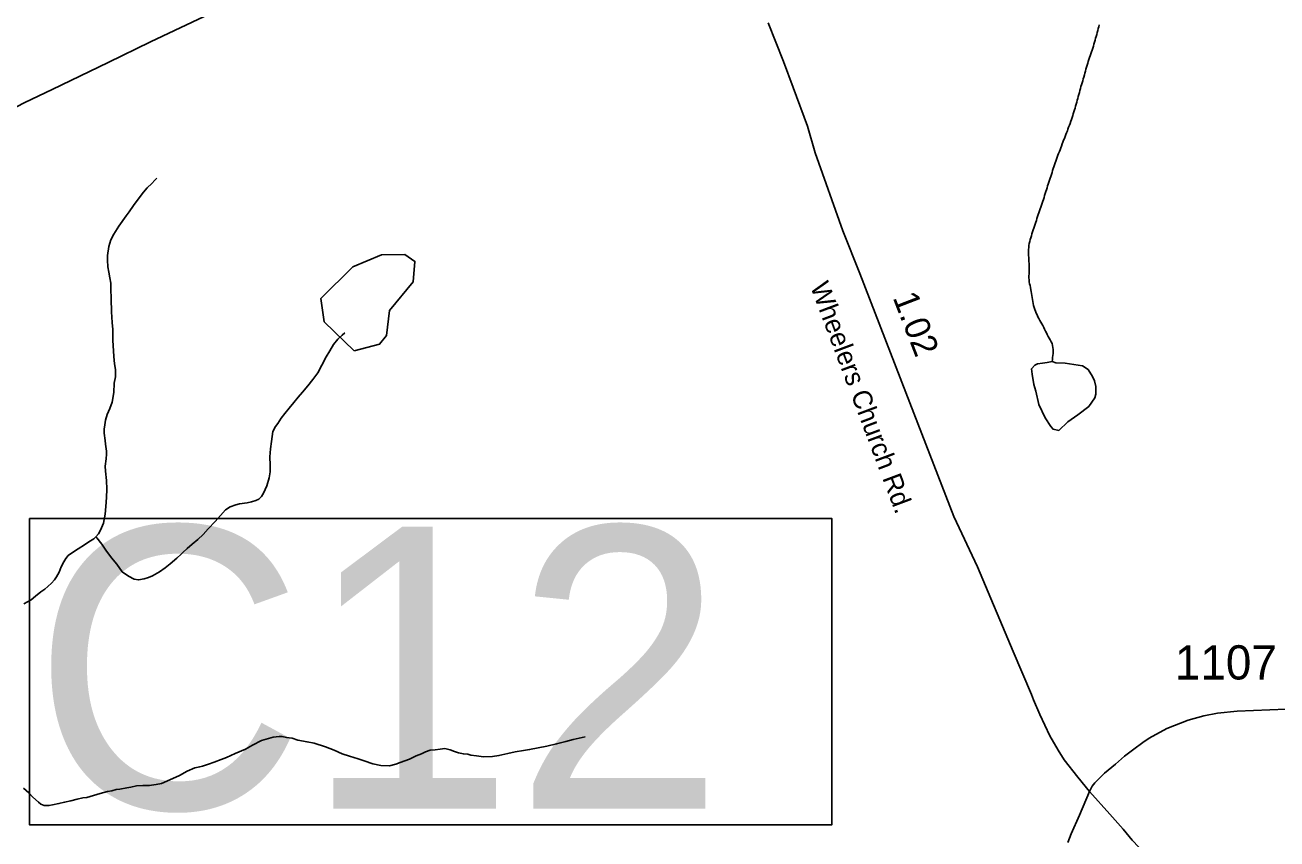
# Model space of a CAD drawing. Extents: x 1950930 to 2061844, y 904556 to 1017002.
# Drawn here: x 1959171 to 1965382, y 915912 to 919951 of the extents above; entities that cross this region are included whole.
import ezdxf

# ---------------------------------------------------------------- set-up
doc = ezdxf.new("R2010")
doc.units = 0
for name, color, linetype in [('Exist Hydrographic Creek Single Shore', 7, 'Continuous'), ('Exist Hydrographic Misc Water Feature', 7, 'Continuous'), ('Exist Road Primary NC Attributed', 7, 'Continuous'), ('Exist Road Primary NC Structure Culvert Number Label', 7, 'Continuous'), ('Exist Road Primary US Structure Standard Bridge CELL', 7, 'Continuous'), ('Exist Road Secondary Type 51 Attributed', 7, 'Continuous'), ('Exist Road Secondary Type 51 Label', 7, 'Continuous'), ('Exist Road Secondary Type 51 Number Label', 7, 'Continuous')]:
    doc.layers.add(name, color=color, linetype=linetype)

msp = doc.modelspace()

# ---------------------------------------------------------------- linework, layer by layer
at = {"layer": 'Exist Hydrographic Creek Single Shore'}
for points in [[(1964269, 919228.6), (1964271.8, 919238.3), (1964274.9, 919247.6), (1964278.8, 919257.1), (1964281.7, 919266.8), (1964284.7, 919275.7), (1964288.6, 919285.7), (1964292.1, 919294.4), (1964295.6, 919304.5), (1964298.7, 919313.4), (1964302.4, 919322.9), (1964306.1, 919332.2), (1964309.4, 919341.8), (1964313, 919350.5), (1964316.7, 919360.6), (1964320.4, 919369.3), (1964323.7, 919379.3), (1964327.8, 919388), (1964331.1, 919398.1), (1964334.8, 919406.9), (1964337.9, 919415.7), (1964342.2, 919425.7), (1964345.2, 919434.5), (1964348.5, 919444.1), (1964352.8, 919454.1), (1964355.5, 919463), (1964359, 919473), (1964362, 919481.8), (1964365.3, 919491.5), (1964368.8, 919501.5), (1964371.5, 919510.4), (1964374.4, 919520.2), (1964377.2, 919529.9), (1964380.5, 919538.7), (1964383, 919548.5), (1964385.8, 919558.6), (1964388.3, 919568.4), (1964391.4, 919578.1), (1964393.6, 919587), (1964396.5, 919596.8), (1964399.4, 919606.5), (1964401.8, 919616.3), (1964404.5, 919626.4), (1964407.2, 919635.3), (1964409.6, 919645.1), (1964412.5, 919654.8), (1964415.4, 919664.5), (1964418.4, 919674.2), (1964420.7, 919683.2), (1964423.6, 919692.8), (1964426.6, 919703), (1964429.1, 919712.7), (1964432, 919722.5), (1964434.2, 919731.4), (1964437.1, 919741.1), (1964440, 919750.9), (1964443.5, 919760.9), (1964446.1, 919769.8), (1964449, 919779.5), (1964452.5, 919789.1), (1964455.6, 919798.4), (1964458.8, 919808.1), (1964462.3, 919817.7), (1964465, 919826.6), (1964468.5, 919836.7), (1964471.8, 919846.3), (1964474, 919855.2), (1964476.9, 919865), (1964480, 919875), (1964482.4, 919884.9), (1964485.3, 919894.5), (1964487.5, 919903.5), (1964490, 919913.3), (1964492.5, 919923), (1964495.1, 919932.9), (1964497.6, 919942.6), (1964500, 919952.3)], [(1959521.8, 917411.5), (1959535.9, 917425.6), (1959545.8, 917443.6), (1959559.9, 917479.5), (1959567.9, 917523.5), (1959572, 917561.5), (1959574.3, 917605.5), (1959576.3, 917647.5), (1959574.3, 917691.5), (1959570.4, 917737.6), (1959568.5, 917761.6), (1959572.6, 917797.5), (1959574.7, 917821.5), (1959574.7, 917835.5), (1959570.8, 917871.6), (1959568.8, 917889.5), (1959562.8, 917925.6), (1959562.8, 917935.5), (1959562.8, 917945.5), (1959566.9, 917967.6), (1959570.8, 917989.6), (1959579, 918017.6), (1959590.9, 918047.5), (1959603.2, 918079.5), (1959611.2, 918127.5), (1959613.2, 918173.5), (1959619.4, 918205.5), (1959619.4, 918241.5), (1959615.5, 918269.6), (1959611.4, 918305.6), (1959609.6, 918333.5), (1959605.7, 918385.5), (1959605.7, 918439.6), (1959603.8, 918475.5), (1959599.9, 918527.5), (1959598.1, 918591.6), (1959596.2, 918641.6), (1959596.2, 918669.6), (1959592.3, 918695.6), (1959586.4, 918723.7), (1959582.3, 918751.6), (1959580.4, 918783.6), (1959580.4, 918807.7), (1959586.6, 918851.6), (1959596.6, 918885.6), (1959610.8, 918913.6), (1959636.8, 918953.5), (1959672.9, 919003.5), (1959686.9, 919023.5), (1959709, 919055.4), (1959737.1, 919093.4), (1959759, 919121.4), (1959777.1, 919143.3), (1959799.2, 919165.2), (1959815.2, 919181.2), (1959825.3, 919191.2)], [(1964266.5, 918281), (1964267.7, 918290.9), (1964268.8, 918300.4), (1964270.6, 918311.2), (1964271.4, 918321.1), (1964272.2, 918330.8), (1964272, 918340.5), (1964270.8, 918350.9), (1964268.8, 918360.5), (1964266.1, 918370.3), (1964262, 918379.4), (1964257.1, 918387.9), (1964251.7, 918396.8), (1964247.2, 918405.2), (1964242.3, 918414.4), (1964238, 918423.7), (1964233.5, 918432.5), (1964229.4, 918441.2), (1964224.9, 918450), (1964220.2, 918459.2), (1964215, 918467.3), (1964210.3, 918476.6), (1964205.2, 918485.1), (1964200.9, 918493.8), (1964196.4, 918503), (1964192.1, 918512.3), (1964188, 918521.4), (1964183.9, 918530.5), (1964180.4, 918539.5), (1964176.9, 918549.5), (1964174.6, 918558.7), (1964172.4, 918568.3), (1964170.7, 918578.4), (1964168.9, 918588.4), (1964167.7, 918598), (1964166.2, 918607.9), (1964164.6, 918617.9), (1964162.7, 918627.9), (1964160.5, 918637.5), (1964158.8, 918647.6), (1964156.8, 918657.6), (1964154.9, 918667.2), (1964153.1, 918677.2), (1964151.9, 918687.2), (1964150.8, 918697), (1964151.3, 918706.7), (1964152.1, 918716.8), (1964152.5, 918727.2), (1964152.9, 918736.9), (1964153.3, 918747), (1964152.9, 918756.8), (1964151.9, 918766.7), (1964151.7, 918777.3), (1964150.6, 918787.2), (1964150.2, 918797), (1964149.6, 918806.8), (1964149.2, 918816.6), (1964149.6, 918826.7), (1964149.6, 918837.3), (1964150.4, 918846.9), (1964151.7, 918856.8), (1964153.3, 918866.7), (1964155.8, 918876.5), (1964157.8, 918886.4), (1964160.7, 918895.3), (1964163.6, 918904.9), (1964166.4, 918915.1), (1964169.7, 918924.7), (1964172.6, 918934.3), (1964175.9, 918943.3), (1964178.3, 918953), (1964181.6, 918962.6), (1964184.9, 918971.9), (1964188.2, 918981.5), (1964191.4, 918991.1), (1964194.3, 919000.5), (1964197.6, 919010.1), (1964201.3, 919018.9), (1964204.6, 919029), (1964207.4, 919038.7), (1964210.7, 919047.5), (1964214, 919057.6), (1964216.9, 919066.5), (1964220.6, 919076), (1964223, 919085.8), (1964226.3, 919095.8), (1964229.2, 919104.7), (1964232.5, 919114.4), (1964235.3, 919124.1), (1964238.6, 919133.4), (1964241.5, 919143.1), (1964244.3, 919152.8), (1964247.4, 919161.7), (1964250.5, 919171.4), (1964253.8, 919181.3), (1964256.4, 919190.3), (1964259.5, 919200), (1964262.8, 919209.6), (1964265.9, 919218.9), (1964269, 919228.6)], [(1960757.8, 918423.4), (1960743.9, 918411.4), (1960722, 918391.5), (1960701.7, 918365.5), (1960683.8, 918333.5), (1960665.6, 918303.6), (1960643.6, 918263.5), (1960623.5, 918225.6), (1960599.3, 918191.7), (1960573.3, 918159.7), (1960547.3, 918129.7), (1960525.3, 918103.8), (1960505.2, 918077.8), (1960481, 918049.9), (1960459.1, 918023.8), (1960441, 917999.9), (1960425, 917973.9), (1960413, 917958), (1960400.9, 917934), (1960392.9, 917884), (1960388.8, 917848), (1960384.7, 917808), (1960386.7, 917766), (1960386.5, 917734), (1960382.6, 917703.9), (1960370.3, 917663.9), (1960354.3, 917628.1), (1960344.3, 917612.1), (1960330.3, 917598.1), (1960316.2, 917592.1), (1960294.2, 917584.2), (1960272.3, 917580.2), (1960234.4, 917574.2), (1960216.1, 917570.2), (1960188.2, 917560.3), (1960166.1, 917544.4), (1960140, 917516.4), (1960114, 917486.5), (1960079.9, 917450.5), (1960053.9, 917422.6), (1960027.9, 917398.6), (1960000, 917374.7), (1959975.8, 917352.8), (1959953.8, 917332.8), (1959945.8, 917324.8), (1959923.7, 917304.8), (1959891.7, 917276.9), (1959865.5, 917256.9), (1959837.6, 917236.9), (1959803.5, 917217), (1959783.4, 917209), (1959761.5, 917203.1), (1959733.4, 917197.1), (1959711.5, 917201.1), (1959683.6, 917215.3), (1959653.4, 917237.3), (1959625.6, 917275.4), (1959599.7, 917307.5), (1959571.8, 917345.4), (1959551.7, 917375.5), (1959527.7, 917405.6), (1959521.8, 917411.5)], [(1959165.2, 917078.2), (1959201.3, 917098.2), (1959223.2, 917116.2), (1959249.3, 917138.1), (1959269.4, 917152), (1959283.3, 917164), (1959301.4, 917182), (1959317.4, 917198), (1959327.4, 917211.9), (1959339.5, 917235.9), (1959349.6, 917261.8), (1959363.7, 917287.9), (1959373.5, 917303.8), (1959385.6, 917317.8), (1959401.6, 917329.8), (1959433.8, 917351.8), (1959465.8, 917371.6), (1959487.8, 917385.6), (1959511.7, 917401.6), (1959521.8, 917411.5)], [(1961950.2, 916418.9), (1961890.1, 916404.9), (1961854.1, 916395.1), (1961807.9, 916383.2), (1961759.9, 916373.2), (1961716.1, 916363.3), (1961674, 916355.4), (1961644.1, 916351.4), (1961602, 916343.5), (1961566, 916335.6), (1961522.1, 916325.7), (1961489.9, 916321.8), (1961445.8, 916319.8), (1961409.9, 916323.9), (1961381.8, 916327.9), (1961367.9, 916331.9), (1961345.9, 916334), (1961321.9, 916340), (1961302.1, 916346.1), (1961280.1, 916354.2), (1961254.1, 916360.2), (1961230.1, 916358.3), (1961206.1, 916354.3), (1961180.1, 916352.3), (1961157.9, 916344.3), (1961137.8, 916334.4), (1961112, 916324.4), (1961077.9, 916308.6), (1961031.8, 916290.6), (1961009.9, 916282.6), (1960979.7, 916274.7), (1960935.8, 916276.8), (1960895.8, 916284.9), (1960853.8, 916298.9), (1960823.9, 916309), (1960779.8, 916323.1), (1960743.9, 916335.1), (1960703.9, 916353.3), (1960661.9, 916369.4), (1960606.1, 916387.4), (1960570, 916393.5), (1960524.1, 916401.5), (1960496, 916411.6), (1960467.9, 916415.7), (1960446, 916419.7), (1960432, 916419.8), (1960402.1, 916417.8), (1960344.1, 916399.9), (1960300, 916378), (1960263.9, 916358.1), (1960213.8, 916336.1), (1960169.8, 916316.2), (1960143.7, 916306.3), (1960109.7, 916292.4), (1960081.8, 916282.4), (1960051.9, 916272.5), (1960037.7, 916270.5), (1960013.7, 916264.6), (1959975.6, 916248.6), (1959937.6, 916226.6), (1959889.5, 916204.8), (1959847.4, 916186.9), (1959821.6, 916182.9), (1959787.5, 916176.9), (1959755.6, 916177), (1959723.6, 916175.1), (1959695.5, 916169.1), (1959675.6, 916165.1), (1959641.5, 916159.2), (1959623.5, 916157.2), (1959601.6, 916151.3), (1959579.4, 916147.4), (1959543.3, 916137.4), (1959511.3, 916127.5), (1959477.3, 916117.5), (1959457.4, 916115.6), (1959429.3, 916109.6), (1959397.3, 916101.7), (1959367.4, 916093.8), (1959339.3, 916087.8), (1959307.3, 916081.9), (1959289.3, 916077.9), (1959265.3, 916077.9), (1959249.3, 916083.9), (1959237.2, 916094), (1959209.3, 916120), (1959189.4, 916140.1), (1959163.4, 916164.2)]]:
    msp.add_lwpolyline(points, dxfattribs=at)
at = {"layer": 'Exist Hydrographic Misc Water Feature'}
for points in [[(1960804.5, 918334.5), (1960654.6, 918478.8), (1960638.6, 918594), (1960797.5, 918751.5), (1960938.6, 918811), (1961055.5, 918811.8), (1961105.5, 918778), (1961096.5, 918676.5), (1960979.6, 918534.4), (1960963.6, 918410.1), (1960929.6, 918368), (1960804.5, 918334.5)], [(1964266.5, 918281), (1964242.3, 918276.4), (1964218.7, 918272.7), (1964194.7, 918268.8), (1964180.6, 918262.4), (1964164.8, 918244.5), (1964166.8, 918218.2), (1964175.2, 918167.8), (1964185.9, 918134.1), (1964200.1, 918068.2), (1964232.7, 918001.2), (1964260.8, 917958.7), (1964271.2, 917945.4), (1964299.1, 917939.1), (1964344.4, 917981.8), (1964394.4, 918015.9), (1964448.2, 918058.1), (1964477.7, 918100.3), (1964483.8, 918118.9), (1964483.2, 918156.7), (1964476.9, 918184.8), (1964466.8, 918206.2), (1964444.9, 918242), (1964416.8, 918259.7), (1964374.4, 918265.8), (1964330.7, 918273.2), (1964284.5, 918274.9), (1964266.5, 918281)]]:
    msp.add_lwpolyline(points, dxfattribs=at)
at = {"layer": 'Exist Road Primary NC Attributed'}
msp.add_lwpolyline([(1958763.3, 919293.8), (1958801.5, 919327), (1958843.8, 919365.3), (1958890.2, 919399.5), (1958939.5, 919437.8), (1959048.3, 919504.3), (1959169.7, 919566.7), (1959305.7, 919630.2), (1959582.6, 919764.2), (1959794.1, 919867.9), (1960445.3, 920177.1), (1961013.4, 920453.1), (1961515.7, 920692.3), (1962174.2, 921009.1), (1962491.9, 921161.1)], dxfattribs=at)
at = {"layer": 'Exist Road Primary NC Structure Culvert Number Label'}
msp.add_lwpolyline([(1959192.5, 917501.9), (1963174.2, 917501.9), (1963174.2, 915982.5), (1959192.5, 915982.5)], close=True, dxfattribs=at)
at = {"layer": 'Exist Road Secondary Type 51 Attributed'}
for points in [[(1964451.9, 916147.7), (1964394.8, 916218.6), (1964325.9, 916304.5), (1964297, 916353), (1964255.3, 916423.6), (1964205.1, 916529.1), (1964174.7, 916603), (1964164.8, 916628), (1964073.3, 916842.9), (1963896.5, 917262.8), (1963779.6, 917512), (1963540.7, 918126.8), (1963311.8, 918718.4), (1963228.4, 918930.4), (1963090.8, 919317.3), (1963053.6, 919449.4), (1962981.6, 919640.9), (1962934.2, 919769.9), (1962857.8, 919960.9)], [(1964451.9, 916147.7), (1964465.1, 916173.3), (1964479, 916189.7), (1964526.6, 916237.8), (1964580.2, 916283.3), (1964625.3, 916323.2), (1964671.2, 916357.3), (1964716.4, 916389.8), (1964748.2, 916412.6), (1964834.8, 916459.7), (1964942.1, 916500.6), (1965018.7, 916522.7), (1965087.6, 916536.3), (1965184.5, 916545.7), (1965427.8, 916556.7), (1965800.3, 916572.9), (1966584.4, 916611.2), (1967296.7, 916642.8), (1967642.3, 916658.8), (1967842.5, 916678.5), (1968051.3, 916712.7), (1968266.9, 916749.2), (1968376.2, 916775), (1968407.3, 916779.6)], [(1964344.6, 915893.7), (1964361.6, 915937.1), (1964402.5, 916029.8), (1964451.9, 916147.7)], [(1965505.8, 914511.7), (1965313.2, 914931.4), (1965084.6, 915399.1), (1965022.4, 915500.9), (1964938.3, 915602.9), (1964884.2, 915672.8), (1964826, 915736.7), (1964759.9, 915804.7), (1964663.9, 915906.4), (1964619.4, 915960.1), (1964553, 916034.9), (1964451.9, 916147.7)]]:
    msp.add_lwpolyline(points, dxfattribs=at)

# ---------------------------------------------------------------- texts
at = {"layer": 'Exist Road Primary NC Structure Culvert Number Label'}
msp.add_text('C12', height=1400, dxfattribs=at).set_placement((1959205.6, 916061.6))
at = {"layer": 'Exist Road Primary US Structure Standard Bridge CELL'}
msp.add_text('1.02', height=125, rotation=291.15045, dxfattribs=at).set_placement((1963474.5, 918598.9))
at = {"layer": 'Exist Road Secondary Type 51 Label'}
msp.add_text('Wheelers Church Rd.', height=95, rotation=290.59525, dxfattribs=at).set_placement((1963065.1, 918655))
at = {"layer": 'Exist Road Secondary Type 51 Number Label'}
msp.add_text('1107', height=170, dxfattribs=at).set_placement((1964875.7, 916703.1))

doc.saveas('drawing.dxf')
